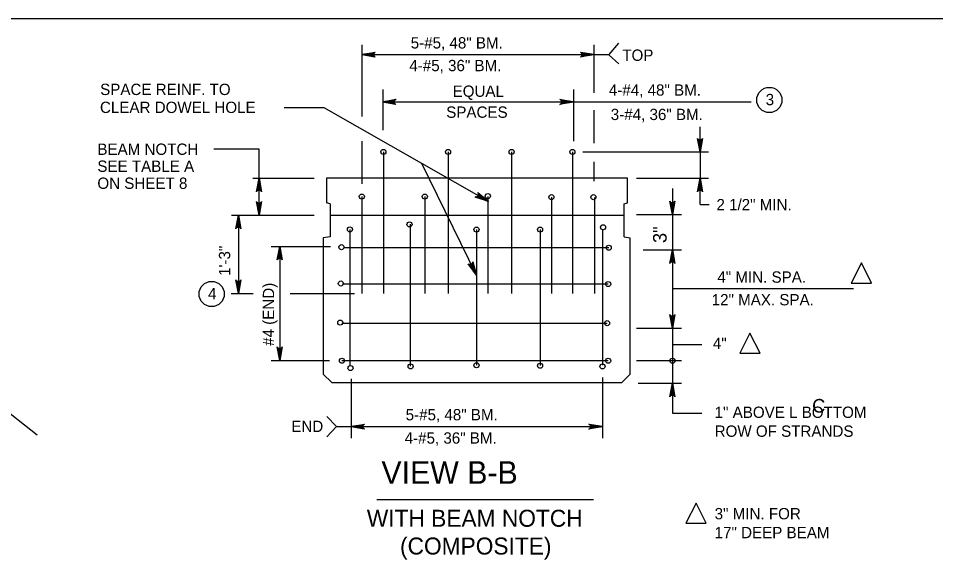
# Model space of a CAD drawing. Extents: x 639331 to 643089, y 299088 to 300975.
# Drawn here: x 639674.8 to 639917.8, y 300711.3 to 300854.7 of the extents above; entities that cross this region are included whole.
import ezdxf

# ---------------------------------------------------------------- set-up
doc = ezdxf.new("R2010")
doc.units = 0
doc.layers.add('1', color=7, linetype='Continuous')

msp = doc.modelspace()

# ---------------------------------------------------------------- linework, layer by layer
at = {"layer": '1'}
for p, q in [((639330.56, 300854.66), (640116.56, 300854.66)), ((639765.8, 300847.61), (639765.8, 300828.66)), ((639827.29, 300847.61), (639827.29, 300834.96)), ((639831.35, 300845.06), (639833.9, 300848.07)), ((639765.8, 300845.06), (639831.35, 300845.06)), ((639831.35, 300844.91), (639833.9, 300842.65)), ((639771.36, 300835.83), (639771.36, 300825.04)), ((639821.88, 300835.83), (639821.88, 300822.17)), ((639771.24, 300832.55), (639868.92, 300832.55)), ((639755.87, 300830.95), (639745.24, 300830.95)), ((639799.32, 300806.14), (639755.87, 300830.95)), ((639827.29, 300830.32), (639827.29, 300821.58)), ((639855.4, 300819.28), (639855.4, 300825.94)), ((639765.8, 300822.17), (639765.8, 300810.8)), ((639738.58, 300820.03), (639726.56, 300820.03)), ((639738.58, 300802.53), (639738.58, 300820.03)), ((639771.51, 300819.28), (639771.51, 300781.8)), ((639788.65, 300819.28), (639788.65, 300781.8)), ((639805.49, 300819.28), (639805.49, 300781.8)), ((639821.58, 300819.28), (639821.58, 300781.8)), ((639824.35, 300819.28), (639857.62, 300819.28)), ((639855.4, 300819.28), (639855.4, 300812.3)), ((639796.17, 300786.69), (639781.73, 300816.21)), ((639827.29, 300816.69), (639827.29, 300811.58)), ((639736.93, 300812.3), (639753.17, 300812.3)), ((639836.16, 300812.3), (639756.48, 300812.3)), ((639756.48, 300812.3), (639756.48, 300805.84)), ((639836.16, 300805.84), (639836.16, 300812.3)), ((639838.56, 300812.3), (639857.62, 300812.3)), ((639855.4, 300805.33), (639855.4, 300812.3)), ((639848.06, 300809.63), (639848.06, 300802.53)), ((639757.38, 300805.54), (639756.48, 300805.84)), ((639765.8, 300807.49), (639765.8, 300781.8)), ((639782.49, 300807.49), (639782.49, 300781.8)), ((639799.17, 300807.49), (639799.17, 300781.8)), ((639805.49, 300807.64), (639805.49, 300806.29)), ((639805.49, 300807.49), (639805.49, 300806.29)), ((639816.01, 300807.34), (639816.01, 300781.8)), ((639827.44, 300807.19), (639827.44, 300781.8)), ((639835.26, 300805.54), (639836.16, 300805.84)), ((639757.38, 300805.54), (639757.38, 300796.82)), ((639835.26, 300796.82), (639835.26, 300805.54)), ((639855.4, 300805.33), (639857.78, 300805.33)), ((639731.25, 300802.53), (639753.17, 300802.53)), ((639733.12, 300802.53), (639733.12, 300781.8)), ((639757.38, 300802.53), (639835.26, 300802.53)), ((639838.56, 300802.68), (639850.52, 300802.68)), ((639848.06, 300802.68), (639848.06, 300793.36)), ((639762.64, 300798.77), (639762.64, 300762.84)), ((639778.58, 300800.13), (639778.58, 300762.54)), ((639796.17, 300798.77), (639796.17, 300762.84)), ((639813.01, 300798.77), (639813.01, 300762.69)), ((639829.54, 300798.77), (639829.54, 300762.84)), ((639757.38, 300796.82), (639755.57, 300796.52)), ((639755.57, 300796.52), (639755.57, 300760.43)), ((639835.26, 300796.82), (639836.91, 300796.52)), ((639836.91, 300760.43), (639836.91, 300796.52)), ((639741.81, 300794.26), (639757.53, 300794.26)), ((639744.05, 300794.26), (639744.05, 300764.04)), ((639761.29, 300793.96), (639831.2, 300793.96)), ((639840.37, 300793.36), (639850.52, 300793.36)), ((639848.06, 300793.36), (639848.06, 300772.31)), ((639679.77, 300744.25), (639620.49, 300791.07)), ((639760.69, 300784.34), (639831.05, 300784.34)), ((639731.15, 300781.8), (639737.01, 300781.8)), ((639746.8, 300781.8), (639763.85, 300781.8)), ((639848.06, 300783.14), (639896.07, 300783.14)), ((639760.53, 300773.96), (639830.75, 300773.96)), ((639838.56, 300772.61), (639850.52, 300772.61)), ((639848.06, 300772.31), (639848.06, 300764.04)), ((639848.06, 300768.32), (639855.89, 300768.32)), ((639741.81, 300764.04), (639757.23, 300764.04)), ((639760.53, 300764.04), (639831.05, 300764.04)), ((639838.56, 300764.04), (639850.52, 300764.04)), ((639848.06, 300764.04), (639848.06, 300758.03)), ((639848.06, 300764.04), (639848.06, 300758.03)), ((639755.57, 300760.43), (639757.83, 300758.18)), ((639829.54, 300759.53), (639829.54, 300743.52)), ((639834.66, 300758.18), (639836.91, 300760.43)), ((639757.83, 300758.18), (639834.66, 300758.18)), ((639762.94, 300759.23), (639762.94, 300743.52)), ((639839.02, 300758.03), (639850.52, 300758.03)), ((639848.06, 300758.18), (639848.06, 300750.1)), ((639848.06, 300750.1), (639855.89, 300750.1)), ((639759.09, 300746.55), (639756.53, 300749.26)), ((639759.09, 300746.55), (639756.53, 300743.85)), ((639759.09, 300746.55), (639829.54, 300746.55)), ((639769.76, 300727.26), (639827.14, 300727.26))]:
    msp.add_line(p, q, dxfattribs=at)
for points in [[(639765.8, 300845.06), (639769.38, 300845.73), (639769.25, 300845.64), (639769.11, 300845.54), (639769.04, 300845.42), (639768.97, 300845.3), (639768.95, 300845.18), (639768.92, 300845.06), (639768.95, 300844.94), (639768.97, 300844.82), (639769.04, 300844.7), (639769.11, 300844.58), (639769.25, 300844.48), (639769.38, 300844.39), (639765.8, 300845.06), (639769.25, 300844.48), (639769.11, 300844.58), (639765.8, 300845.06), (639769.04, 300844.7), (639768.97, 300844.82), (639765.8, 300845.06), (639768.95, 300844.94), (639768.92, 300845.06), (639765.8, 300845.06), (639768.95, 300845.18), (639768.97, 300845.3), (639765.8, 300845.06), (639769.04, 300845.42), (639769.11, 300845.54), (639765.8, 300845.06), (639769.25, 300845.64)], [(639765.8, 300845.06), (639769.38, 300845.73), (639769.25, 300845.64), (639769.11, 300845.54), (639769.04, 300845.42), (639768.97, 300845.3), (639768.95, 300845.18), (639768.92, 300845.06), (639768.95, 300844.94), (639768.97, 300844.82), (639769.04, 300844.7), (639769.11, 300844.58), (639769.25, 300844.48), (639769.38, 300844.39), (639765.8, 300845.06), (639769.25, 300844.48), (639769.11, 300844.58), (639765.8, 300845.06), (639769.04, 300844.7), (639768.97, 300844.82), (639765.8, 300845.06), (639768.95, 300844.94), (639768.92, 300845.06), (639765.8, 300845.06), (639768.95, 300845.18), (639768.97, 300845.3), (639765.8, 300845.06), (639769.04, 300845.42), (639769.11, 300845.54), (639765.8, 300845.06), (639769.25, 300845.64)], [(639827.29, 300845.06), (639823.7, 300844.39), (639823.84, 300844.48), (639823.98, 300844.58), (639824.05, 300844.7), (639824.12, 300844.82), (639824.14, 300844.94), (639824.16, 300845.06), (639824.14, 300845.18), (639824.12, 300845.3), (639824.05, 300845.42), (639823.98, 300845.54), (639823.84, 300845.64), (639823.7, 300845.73), (639827.29, 300845.06), (639823.84, 300845.64), (639823.98, 300845.54), (639827.29, 300845.06), (639824.05, 300845.42), (639824.12, 300845.3), (639827.29, 300845.06), (639824.14, 300845.18), (639824.16, 300845.06), (639827.29, 300845.06), (639824.14, 300844.94), (639824.12, 300844.82), (639827.29, 300845.06), (639824.05, 300844.7), (639823.98, 300844.58), (639827.29, 300845.06), (639823.84, 300844.48)], [(639771.24, 300832.55), (639774.83, 300833.22), (639774.69, 300833.12), (639774.55, 300833.03), (639774.48, 300832.91), (639774.41, 300832.79), (639774.39, 300832.67), (639774.37, 300832.55), (639774.39, 300832.43), (639774.41, 300832.3), (639774.48, 300832.18), (639774.55, 300832.06), (639774.69, 300831.97), (639774.83, 300831.87), (639771.24, 300832.55), (639774.69, 300831.97), (639774.55, 300832.06), (639771.24, 300832.55), (639774.48, 300832.18), (639774.41, 300832.3), (639771.24, 300832.55), (639774.39, 300832.43), (639774.37, 300832.55), (639771.24, 300832.55), (639774.39, 300832.67), (639774.41, 300832.79), (639771.24, 300832.55), (639774.48, 300832.91), (639774.55, 300833.03), (639771.24, 300832.55), (639774.69, 300833.12)], [(639821.88, 300832.55), (639818.29, 300831.87), (639818.43, 300831.97), (639818.57, 300832.06), (639818.64, 300832.18), (639818.71, 300832.3), (639818.73, 300832.43), (639818.75, 300832.55), (639818.73, 300832.67), (639818.71, 300832.79), (639818.64, 300832.91), (639818.57, 300833.03), (639818.43, 300833.12), (639818.29, 300833.22), (639821.88, 300832.55), (639818.43, 300833.12), (639818.57, 300833.03), (639821.88, 300832.55), (639818.64, 300832.91), (639818.71, 300832.79), (639821.88, 300832.55), (639818.73, 300832.67), (639818.75, 300832.55), (639821.88, 300832.55), (639818.73, 300832.43), (639818.71, 300832.3), (639821.88, 300832.55), (639818.64, 300832.18), (639818.57, 300832.06), (639821.88, 300832.55), (639818.43, 300831.97)], [(639855.4, 300819.28), (639854.73, 300822.87), (639854.82, 300822.73), (639854.92, 300822.59), (639855.04, 300822.52), (639855.16, 300822.45), (639855.28, 300822.43), (639855.4, 300822.41), (639855.52, 300822.43), (639855.64, 300822.45), (639855.76, 300822.52), (639855.88, 300822.59), (639855.98, 300822.73), (639856.07, 300822.87), (639855.4, 300819.28), (639855.98, 300822.73), (639855.88, 300822.59), (639855.4, 300819.28), (639855.76, 300822.52), (639855.64, 300822.45), (639855.4, 300819.28), (639855.52, 300822.43), (639855.4, 300822.41), (639855.4, 300819.28), (639855.28, 300822.43), (639855.16, 300822.45), (639855.4, 300819.28), (639855.04, 300822.52), (639854.92, 300822.59), (639855.4, 300819.28), (639854.82, 300822.73)], [(639738.58, 300812.3), (639739.26, 300808.72), (639739.16, 300808.85), (639739.07, 300808.99), (639738.94, 300809.06), (639738.82, 300809.13), (639738.7, 300809.15), (639738.58, 300809.18), (639738.46, 300809.15), (639738.34, 300809.13), (639738.22, 300809.06), (639738.1, 300808.99), (639738.01, 300808.85), (639737.91, 300808.72), (639738.58, 300812.3), (639738.01, 300808.85), (639738.1, 300808.99), (639738.58, 300812.3), (639738.22, 300809.06), (639738.34, 300809.13), (639738.58, 300812.3), (639738.46, 300809.15), (639738.58, 300809.18), (639738.58, 300812.3), (639738.7, 300809.15), (639738.82, 300809.13), (639738.58, 300812.3), (639738.94, 300809.06), (639739.07, 300808.99), (639738.58, 300812.3), (639739.16, 300808.85)], [(639855.4, 300812.3), (639856.07, 300808.72), (639855.98, 300808.85), (639855.88, 300808.99), (639855.76, 300809.06), (639855.64, 300809.13), (639855.52, 300809.15), (639855.4, 300809.18), (639855.28, 300809.15), (639855.16, 300809.13), (639855.04, 300809.06), (639854.92, 300808.99), (639854.82, 300808.85), (639854.73, 300808.72), (639855.4, 300812.3), (639854.82, 300808.85), (639854.92, 300808.99), (639855.4, 300812.3), (639855.04, 300809.06), (639855.16, 300809.13), (639855.4, 300812.3), (639855.28, 300809.15), (639855.4, 300809.18), (639855.4, 300812.3), (639855.52, 300809.15), (639855.64, 300809.13), (639855.4, 300812.3), (639855.76, 300809.06), (639855.88, 300808.99), (639855.4, 300812.3), (639855.98, 300808.85)], [(639799.32, 300806.14), (639795.87, 300807.33), (639796.04, 300807.35), (639796.21, 300807.36), (639796.33, 300807.43), (639796.45, 300807.5), (639796.53, 300807.6), (639796.61, 300807.69), (639796.65, 300807.8), (639796.69, 300807.92), (639796.69, 300808.06), (639796.69, 300808.2), (639796.61, 300808.35), (639796.54, 300808.5), (639799.32, 300806.14), (639796.61, 300808.35), (639796.69, 300808.2), (639799.32, 300806.14), (639796.69, 300808.06), (639796.69, 300807.92), (639799.32, 300806.14), (639796.65, 300807.8), (639796.61, 300807.69), (639799.32, 300806.14), (639796.53, 300807.6), (639796.45, 300807.5), (639799.32, 300806.14), (639796.33, 300807.43), (639796.21, 300807.36), (639799.32, 300806.14), (639796.04, 300807.35)], [(639738.58, 300802.53), (639737.91, 300806.12), (639738.01, 300805.98), (639738.1, 300805.84), (639738.22, 300805.77), (639738.34, 300805.7), (639738.46, 300805.68), (639738.58, 300805.66), (639738.7, 300805.68), (639738.82, 300805.7), (639738.94, 300805.77), (639739.07, 300805.84), (639739.16, 300805.98), (639739.26, 300806.12), (639738.58, 300802.53), (639739.16, 300805.98), (639739.07, 300805.84), (639738.58, 300802.53), (639738.94, 300805.77), (639738.82, 300805.7), (639738.58, 300802.53), (639738.7, 300805.68), (639738.58, 300805.66), (639738.58, 300802.53), (639738.46, 300805.68), (639738.34, 300805.7), (639738.58, 300802.53), (639738.22, 300805.77), (639738.1, 300805.84), (639738.58, 300802.53), (639738.01, 300805.98)], [(639848.06, 300802.68), (639847.38, 300806.27), (639847.48, 300806.13), (639847.57, 300805.99), (639847.69, 300805.92), (639847.81, 300805.85), (639847.93, 300805.83), (639848.06, 300805.81), (639848.18, 300805.83), (639848.3, 300805.85), (639848.42, 300805.92), (639848.54, 300805.99), (639848.63, 300806.13), (639848.73, 300806.27), (639848.06, 300802.68), (639848.63, 300806.13), (639848.54, 300805.99), (639848.06, 300802.68), (639848.42, 300805.92), (639848.3, 300805.85), (639848.06, 300802.68), (639848.18, 300805.83), (639848.06, 300805.81), (639848.06, 300802.68), (639847.93, 300805.83), (639847.81, 300805.85), (639848.06, 300802.68), (639847.69, 300805.92), (639847.57, 300805.99), (639848.06, 300802.68), (639847.48, 300806.13)], [(639733.12, 300802.53), (639733.79, 300798.94), (639733.69, 300799.08), (639733.6, 300799.22), (639733.48, 300799.29), (639733.36, 300799.36), (639733.24, 300799.38), (639733.12, 300799.4), (639733, 300799.38), (639732.88, 300799.36), (639732.76, 300799.29), (639732.64, 300799.22), (639732.54, 300799.08), (639732.44, 300798.94), (639733.12, 300802.53), (639732.54, 300799.08), (639732.64, 300799.22), (639733.12, 300802.53), (639732.76, 300799.29), (639732.88, 300799.36), (639733.12, 300802.53), (639733, 300799.38), (639733.12, 300799.4), (639733.12, 300802.53), (639733.24, 300799.38), (639733.36, 300799.36), (639733.12, 300802.53), (639733.48, 300799.29), (639733.6, 300799.22), (639733.12, 300802.53), (639733.69, 300799.08)], [(639744.05, 300794.26), (639744.72, 300790.67), (639744.62, 300790.81), (639744.53, 300790.95), (639744.41, 300791.02), (639744.29, 300791.09), (639744.17, 300791.11), (639744.05, 300791.13), (639743.93, 300791.11), (639743.81, 300791.09), (639743.69, 300791.02), (639743.57, 300790.95), (639743.47, 300790.81), (639743.37, 300790.67), (639744.05, 300794.26), (639743.47, 300790.81), (639743.57, 300790.95), (639744.05, 300794.26), (639743.69, 300791.02), (639743.81, 300791.09), (639744.05, 300794.26), (639743.93, 300791.11), (639744.05, 300791.13), (639744.05, 300794.26), (639744.17, 300791.11), (639744.29, 300791.09), (639744.05, 300794.26), (639744.41, 300791.02), (639744.53, 300790.95), (639744.05, 300794.26), (639744.62, 300790.81)], [(639848.06, 300793.36), (639848.73, 300789.77), (639848.63, 300789.91), (639848.54, 300790.05), (639848.42, 300790.12), (639848.3, 300790.19), (639848.18, 300790.21), (639848.06, 300790.23), (639847.93, 300790.21), (639847.81, 300790.19), (639847.69, 300790.12), (639847.57, 300790.05), (639847.48, 300789.91), (639847.38, 300789.77), (639848.06, 300793.36), (639847.48, 300789.91), (639847.57, 300790.05), (639848.06, 300793.36), (639847.69, 300790.12), (639847.81, 300790.19), (639848.06, 300793.36), (639847.93, 300790.21), (639848.06, 300790.23), (639848.06, 300793.36), (639848.18, 300790.21), (639848.3, 300790.19), (639848.06, 300793.36), (639848.42, 300790.12), (639848.54, 300790.05), (639848.06, 300793.36), (639848.63, 300789.91)], [(639796.17, 300786.69), (639793.99, 300789.62), (639794.13, 300789.54), (639794.28, 300789.45), (639794.42, 300789.44), (639794.56, 300789.43), (639794.68, 300789.46), (639794.79, 300789.5), (639794.89, 300789.57), (639794.99, 300789.64), (639795.07, 300789.76), (639795.14, 300789.88), (639795.17, 300790.04), (639795.2, 300790.21), (639796.17, 300786.69), (639795.17, 300790.04), (639795.14, 300789.88), (639796.17, 300786.69), (639795.07, 300789.76), (639794.99, 300789.64), (639796.17, 300786.69), (639794.89, 300789.57), (639794.79, 300789.5), (639796.17, 300786.69), (639794.68, 300789.46), (639794.56, 300789.43), (639796.17, 300786.69), (639794.42, 300789.44), (639794.28, 300789.45), (639796.17, 300786.69), (639794.13, 300789.54)], [(639733.12, 300781.8), (639732.44, 300785.39), (639732.54, 300785.25), (639732.64, 300785.12), (639732.76, 300785.04), (639732.88, 300784.97), (639733, 300784.95), (639733.12, 300784.93), (639733.24, 300784.95), (639733.36, 300784.97), (639733.48, 300785.04), (639733.6, 300785.12), (639733.69, 300785.25), (639733.79, 300785.39), (639733.12, 300781.8), (639733.69, 300785.25), (639733.6, 300785.12), (639733.12, 300781.8), (639733.48, 300785.04), (639733.36, 300784.97), (639733.12, 300781.8), (639733.24, 300784.95), (639733.12, 300784.93), (639733.12, 300781.8), (639733, 300784.95), (639732.88, 300784.97), (639733.12, 300781.8), (639732.76, 300785.04), (639732.64, 300785.12), (639733.12, 300781.8), (639732.54, 300785.25)], [(639848.06, 300772.61), (639847.38, 300776.2), (639847.48, 300776.06), (639847.57, 300775.92), (639847.69, 300775.85), (639847.81, 300775.78), (639847.93, 300775.76), (639848.06, 300775.74), (639848.18, 300775.76), (639848.3, 300775.78), (639848.42, 300775.85), (639848.54, 300775.92), (639848.63, 300776.06), (639848.73, 300776.2), (639848.06, 300772.61), (639848.63, 300776.06), (639848.54, 300775.92), (639848.06, 300772.61), (639848.42, 300775.85), (639848.3, 300775.78), (639848.06, 300772.61), (639848.18, 300775.76), (639848.06, 300775.74), (639848.06, 300772.61), (639847.93, 300775.76), (639847.81, 300775.78), (639848.06, 300772.61), (639847.69, 300775.85), (639847.57, 300775.92), (639848.06, 300772.61), (639847.48, 300776.06)], [(639744.05, 300764.04), (639743.37, 300767.63), (639743.47, 300767.49), (639743.57, 300767.35), (639743.69, 300767.28), (639743.81, 300767.21), (639743.93, 300767.19), (639744.05, 300767.17), (639744.17, 300767.19), (639744.29, 300767.21), (639744.41, 300767.28), (639744.53, 300767.35), (639744.62, 300767.49), (639744.72, 300767.63), (639744.05, 300764.04), (639744.62, 300767.49), (639744.53, 300767.35), (639744.05, 300764.04), (639744.41, 300767.28), (639744.29, 300767.21), (639744.05, 300764.04), (639744.17, 300767.19), (639744.05, 300767.17), (639744.05, 300764.04), (639743.93, 300767.19), (639743.81, 300767.21), (639744.05, 300764.04), (639743.69, 300767.28), (639743.57, 300767.35), (639744.05, 300764.04), (639743.47, 300767.49)], [(639848.06, 300758.03), (639848.73, 300754.44), (639848.63, 300754.58), (639848.54, 300754.72), (639848.42, 300754.79), (639848.3, 300754.86), (639848.18, 300754.88), (639848.06, 300754.9), (639847.93, 300754.88), (639847.81, 300754.86), (639847.69, 300754.79), (639847.57, 300754.72), (639847.48, 300754.58), (639847.38, 300754.44), (639848.06, 300758.03), (639847.48, 300754.58), (639847.57, 300754.72), (639848.06, 300758.03), (639847.69, 300754.79), (639847.81, 300754.86), (639848.06, 300758.03), (639847.93, 300754.88), (639848.06, 300754.9), (639848.06, 300758.03), (639848.18, 300754.88), (639848.3, 300754.86), (639848.06, 300758.03), (639848.42, 300754.79), (639848.54, 300754.72), (639848.06, 300758.03), (639848.63, 300754.58)], [(639762.94, 300746.55), (639766.53, 300747.23), (639766.39, 300747.13), (639766.25, 300747.03), (639766.18, 300746.91), (639766.11, 300746.79), (639766.09, 300746.67), (639766.07, 300746.55), (639766.09, 300746.43), (639766.11, 300746.31), (639766.18, 300746.19), (639766.25, 300746.07), (639766.39, 300745.98), (639766.53, 300745.88), (639762.94, 300746.55), (639766.39, 300745.98), (639766.25, 300746.07), (639762.94, 300746.55), (639766.18, 300746.19), (639766.11, 300746.31), (639762.94, 300746.55), (639766.09, 300746.43), (639766.07, 300746.55), (639762.94, 300746.55), (639766.09, 300746.67), (639766.11, 300746.79), (639762.94, 300746.55), (639766.18, 300746.91), (639766.25, 300747.03), (639762.94, 300746.55), (639766.39, 300747.13)], [(639829.54, 300746.55), (639825.96, 300745.88), (639826.09, 300745.98), (639826.23, 300746.07), (639826.3, 300746.19), (639826.38, 300746.31), (639826.4, 300746.43), (639826.42, 300746.55), (639826.4, 300746.67), (639826.38, 300746.79), (639826.3, 300746.91), (639826.23, 300747.03), (639826.09, 300747.13), (639825.96, 300747.23), (639829.54, 300746.55), (639826.09, 300747.13), (639826.23, 300747.03), (639829.54, 300746.55), (639826.3, 300746.91), (639826.38, 300746.79), (639829.54, 300746.55), (639826.4, 300746.67), (639826.42, 300746.55), (639829.54, 300746.55), (639826.4, 300746.43), (639826.38, 300746.31), (639829.54, 300746.55), (639826.3, 300746.19), (639826.23, 300746.07), (639829.54, 300746.55), (639826.09, 300745.98)]]:
    msp.add_lwpolyline(points, dxfattribs=at)
for points in [[(639895.45, 300784.56), (639900.8, 300784.56), (639898.13, 300789.91)], [(639865.94, 300765.97), (639871.29, 300765.97), (639868.61, 300771.32)], [(639851.66, 300720.93), (639857.01, 300720.93), (639854.33, 300726.28)]]:
    msp.add_lwpolyline(points, close=True, dxfattribs=at)
for centre, radius in [((639873.75, 300833.04), 3.35), ((639771.51, 300819.28), 0.672), ((639788.65, 300819.28), 0.672), ((639805.49, 300819.28), 0.672), ((639821.58, 300819.28), 0.672), ((639765.81, 300807.45), 0.672), ((639782.5, 300807.45), 0.672), ((639799.18, 300807.6), 0.672), ((639816.02, 300807.3), 0.672), ((639827.15, 300807.3), 0.672), ((639762.64, 300798.77), 0.672), ((639778.44, 300800.09), 0.672), ((639796.18, 300798.73), 0.672), ((639813.02, 300798.73), 0.672), ((639829.71, 300799.33), 0.672), ((639760.4, 300794.07), 0.672), ((639831.21, 300793.92), 0.672), ((639726.03, 300781.66), 3.35), ((639760.25, 300784.45), 0.672), ((639831.06, 300784.3), 0.672), ((639760.09, 300774.08), 0.672), ((639830.76, 300773.93), 0.672), ((639760.55, 300764), 0.672), ((639831.06, 300764), 0.672), ((639848.07, 300764), 0.672), ((639762.8, 300762.05), 0.672), ((639778.74, 300762.5), 0.672), ((639796.18, 300762.8), 0.672), ((639813.02, 300762.65), 0.672), ((639829.56, 300762.5), 0.672)]:
    msp.add_circle(centre, radius, dxfattribs=at)

# ---------------------------------------------------------------- texts
for s, height, p in [('5-#5, 48" BM.', 3, (639778.76, 300846.67)), ('TOP', 3, (639834.8, 300843.4)), ('4-#5, 36" BM.', 3, (639778.39, 300840.66)), ('SPACE REINF. TO', 3, (639696.49, 300834.35)), ('EQUAL', 3, (639789.85, 300833.87)), ('4-#4, 48" BM.', 3, (639831.25, 300834.18)), ('CLEAR DOWEL HOLE', 3, (639696.44, 300829.59)), ('3', 3, (639872.78, 300831.65)), ('SPACES', 3, (639788.16, 300828.32)), ('3-#4, 36" BM.', 3, (639831.75, 300827.72)), ('BEAM NOTCH', 3, (639695.75, 300818.5)), ('SEE TABLE A', 3, (639695.75, 300814)), ('ON SHEET 8', 3, (639695.75, 300809.5)), ('2 1/2" MIN.', 3, (639859.74, 300803.82)), ('4" MIN. SPA.', 3, (639859.98, 300784.65)), ('4', 3, (639725.07, 300780.26)), ('12" MAX. SPA.', 3, (639858.48, 300778.65)), ('4"', 3, (639858.8, 300767.1)), ('C', 3.61, (639885.1, 300750.25)), ('5-#5, 48" BM.', 3, (639777.42, 300748.2)), ('1" ABOVE L BOTTOM', 3, (639859.27, 300748.84)), ('END', 3, (639747.12, 300745.11)), ('4-#5, 36" BM.', 3, (639777.15, 300742.03)), ('ROW OF STRANDS', 3, (639859.27, 300743.84)), (' VIEW B-B', 6, (639768.76, 300731.39)), ('WITH BEAM NOTCH', 4.5, (639767.13, 300720.02)), ('3" MIN. FOR', 3, (639859.27, 300721.99)), ('17" DEEP BEAM', 3, (639859.27, 300716.99)), ('(COMPOSITE)', 4.5, (639775.92, 300712.67))]:
    msp.add_text(s, height=height, dxfattribs=at).set_placement(p)
for s, height, p in [('3"', 3.608, (639846.55, 300795.16)), ('1\'-3"', 3, (639730.94, 300786.45)), ('#4 (END)', 3, (639742.58, 300767.92))]:
    msp.add_text(s, height=height, rotation=90, dxfattribs=at).set_placement(p)

doc.saveas('drawing.dxf')
